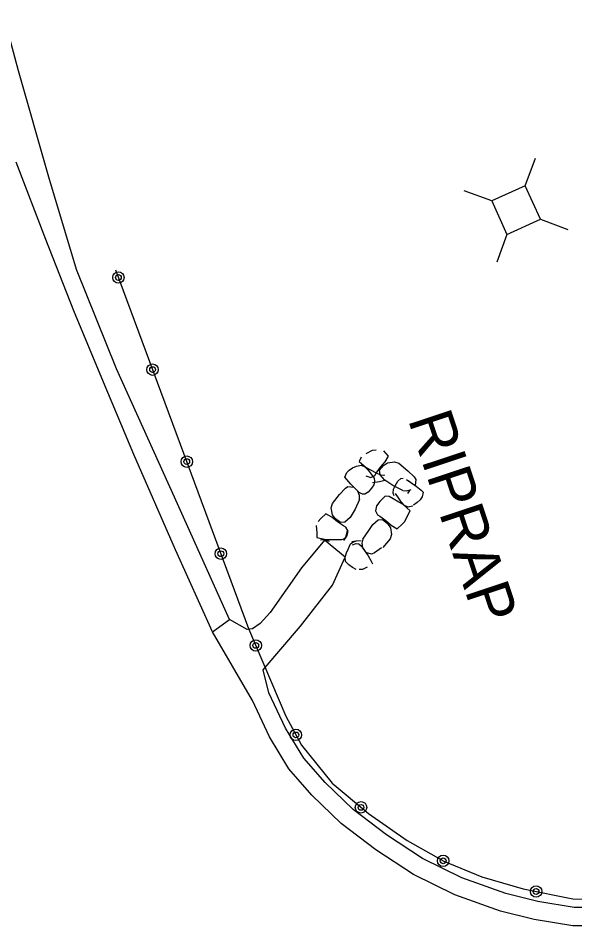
# Model space of a CAD drawing. Extents: x 589250 to 1188077, y 162953 to 363065.
# Drawn here: x 594206.2 to 594282, y 188485.5 to 188609 of the extents above; entities that cross this region are included whole.
import ezdxf

# ---------------------------------------------------------------- set-up
doc = ezdxf.new("R2010")
doc.units = 0
for name, color, linetype in [('E_BMGRD_P', 7, 'Continuous'), ('E_DRN_RipRap', 7, 'Continuous'), ('E_DRN_RipRap_Text', 7, 'Continuous'), ('E_RDWY', 7, 'Continuous'), ('E_RDWY_C_and_G', 7, 'Continuous'), ('E_RDWY_Gravel', 7, 'Continuous'), ('E_UTL_AG_Bold', 7, 'Continuous')]:
    doc.layers.add(name, color=color, linetype=linetype)

msp = doc.modelspace()

# ---------------------------------------------------------------- linework, layer by layer
at = {"layer": 'E_BMGRD_P'}
for p, q in [((594219.47, 188574.74), (594228.74, 188549.81)), ((594228.74, 188549.81), (594237.58, 188525.96)), ((594237.58, 188525.96), (594242.62, 188514.04)), ((594242.62, 188514.04), (594244.76, 188510.13)), ((594244.76, 188510.13), (594248.96, 188504.97)), ((594248.96, 188504.97), (594253.87, 188500.82)), ((594253.87, 188500.82), (594259.17, 188497.17)), ((594259.17, 188497.17), (594264.13, 188494.35)), ((594264.13, 188494.35), (594269.31, 188492.22)), ((594269.31, 188492.22), (594274.93, 188490.57)), ((594274.93, 188490.57), (594281.68, 188489.22)), ((594281.68, 188489.22), (594287.62, 188489.01))]:
    msp.add_line(p, q, dxfattribs=at)
for centre, radius in [((594219.86, 188573.7), 0.778), ((594219.86, 188573.7), 0.392), ((594224.51, 188561.18), 0.778), ((594224.51, 188561.18), 0.392), ((594229.16, 188548.67), 0.778), ((594229.16, 188548.67), 0.392), ((594233.8, 188536.15), 0.778), ((594233.8, 188536.15), 0.392), ((594238.55, 188523.68), 0.778), ((594238.55, 188523.68), 0.392), ((594244.01, 188511.51), 0.778), ((594244.01, 188511.51), 0.392), ((594252.87, 188501.66), 0.778), ((594252.87, 188501.66), 0.392), ((594264.05, 188494.39), 0.778), ((594264.05, 188494.39), 0.392), ((594276.69, 188490.22), 0.778), ((594276.69, 188490.22), 0.392)]:
    msp.add_circle(centre, radius, dxfattribs=at)
at = {"layer": 'E_DRN_RipRap'}
for p, q in [((594254.39, 188550.16), (594253.51, 188549.73)), ((594254.94, 188550.24), (594254.39, 188550.16)), ((594256.61, 188549.43), (594255.97, 188550.12)), ((594252.89, 188549.28), (594252.61, 188548.7)), ((594252.61, 188548.7), (594253.57, 188547.87)), ((594256.15, 188548.62), (594256.61, 188549.43)), ((594256.49, 188548.51), (594257.43, 188548.64)), ((594257.43, 188548.64), (594258.03, 188548.45)), ((594250.92, 188547.18), (594251.25, 188547.51)), ((594251.25, 188547.51), (594251.69, 188547.81)), ((594251.69, 188547.81), (594252.25, 188548.05)), ((594252.25, 188548.05), (594252.7, 188548.16)), ((594252.7, 188548.16), (594252.87, 188548.2)), ((594252.87, 188548.2), (594253.39, 188547.98)), ((594253.39, 188547.98), (594253.86, 188547.5)), ((594253.57, 188547.87), (594254.18, 188547.56)), ((594253.86, 188547.5), (594254.24, 188546.98)), ((594254.18, 188547.56), (594254.95, 188547.16)), ((594254.95, 188547.11), (594255.53, 188547.9)), ((594255.4, 188547.49), (594255.92, 188548.16)), ((594255.46, 188546.89), (594255.4, 188547.49)), ((594255.53, 188547.9), (594256.15, 188548.62)), ((594255.92, 188548.16), (594256.49, 188548.51)), ((594258.03, 188548.45), (594259.23, 188547.43)), ((594259.23, 188547.43), (594260.09, 188546.59)), ((594250.69, 188546.54), (594250.92, 188547.18)), ((594250.92, 188546.23), (594250.69, 188546.54)), ((594251.48, 188545.6), (594250.92, 188546.23)), ((594253.53, 188546.72), (594254.2, 188546.53)), ((594254.2, 188546.53), (594254.77, 188546.8)), ((594254.24, 188546.98), (594254.65, 188546.41)), ((594254.65, 188546.41), (594254.72, 188546.03)), ((594254.77, 188546.8), (594254.95, 188547.11)), ((594254.95, 188547.16), (594255.5, 188546.86)), ((594255.39, 188545.97), (594256.12, 188546.17)), ((594256.1, 188546.16), (594255.46, 188546.89)), ((594255.5, 188546.86), (594255.98, 188546.82)), ((594255.98, 188546.82), (594256.11, 188546.89)), ((594257.89, 188546.02), (594258.29, 188546.36)), ((594258.29, 188546.36), (594258.61, 188546.44)), ((594259.08, 188546.26), (594260.39, 188545.34)), ((594260.09, 188546.59), (594260.33, 188546.26)), ((594260.33, 188546.26), (594260.24, 188545.42)), ((594249.95, 188544.19), (594250.75, 188545.04)), ((594250.75, 188545.04), (594251.06, 188545.29)), ((594251.06, 188545.29), (594251.91, 188545.2)), ((594252.63, 188544.48), (594251.48, 188545.6)), ((594252.46, 188544.65), (594251.91, 188545.2)), ((594254.32, 188545.07), (594253.84, 188544.52)), ((594254.63, 188545.51), (594254.32, 188545.07)), ((594254.45, 188545.85), (594255.39, 188545.97)), ((594254.72, 188546.03), (594254.63, 188545.51)), ((594257.22, 188545.42), (594256.1, 188546.16)), ((594258.54, 188544.76), (594257.22, 188545.42)), ((594257.27, 188544.91), (594257.51, 188545.4)), ((594257.51, 188545.4), (594257.89, 188546.02)), ((594259.27, 188546.12), (594259.91, 188545.67)), ((594260.39, 188545.34), (594261.04, 188544.8)), ((594248.99, 188542.98), (594249.95, 188544.19)), ((594252.68, 188544.08), (594252.46, 188544.65)), ((594253.06, 188544.23), (594252.63, 188544.48)), ((594252.66, 188543.52), (594252.68, 188544.08)), ((594253.39, 188544.26), (594253.06, 188544.23)), ((594253.84, 188544.52), (594253.39, 188544.26)), ((594256.1, 188543.91), (594255.45, 188543.25)), ((594256.23, 188543.97), (594256.1, 188543.91)), ((594256.71, 188543.91), (594256.23, 188543.97)), ((594257.25, 188543.6), (594256.71, 188543.91)), ((594257.26, 188544.38), (594257.27, 188544.91)), ((594257.39, 188544.01), (594257.26, 188544.38)), ((594257.96, 188543.75), (594257.57, 188544.33)), ((594258.33, 188543.22), (594257.96, 188543.75)), ((594258.54, 188544.76), (594259.11, 188544.71)), ((594259.11, 188544.71), (594259.68, 188544.9)), ((594259.25, 188544.32), (594259.51, 188544.74)), ((594261.2, 188543.86), (594260.91, 188543.47)), ((594261.04, 188544.8), (594261.32, 188544.53)), ((594261.32, 188544.53), (594261.2, 188543.86)), ((594248.82, 188542.39), (594248.99, 188542.98)), ((594252.66, 188543.52), (594252.06, 188542.2)), ((594255, 188542.66), (594254.83, 188542)), ((594255.45, 188543.25), (594255, 188542.66)), ((594258, 188543.16), (594257.25, 188543.6)), ((594258.61, 188542.84), (594258, 188543.16)), ((594258.78, 188542.72), (594258.33, 188543.22)), ((594259.54, 188541.97), (594258.61, 188542.84)), ((594259.29, 188542.49), (594258.78, 188542.72)), ((594259.47, 188542.51), (594259.29, 188542.49)), ((594259.91, 188542.6), (594259.47, 188542.51)), ((594260.53, 188543.1), (594260.01, 188542.77)), ((594260.91, 188543.47), (594260.53, 188543.1)), ((594248.07, 188541.56), (594247.41, 188540.93)), ((594248.9, 188541.11), (594248.07, 188541.56)), ((594249, 188541.45), (594248.82, 188542.39)), ((594249.38, 188540.89), (594249, 188541.45)), ((594252.06, 188542.2), (594251.38, 188541.09)), ((594254.83, 188542), (594255.11, 188541.43)), ((594255.11, 188541.43), (594255.43, 188541.24)), ((594255.43, 188541.24), (594256.23, 188540.65)), ((594258.83, 188540.54), (594259.24, 188541.4)), ((594259.24, 188541.4), (594259.54, 188541.97)), ((594247.41, 188540.93), (594247.05, 188540.52)), ((594249.66, 188540.5), (594248.9, 188541.11)), ((594250.08, 188540.38), (594249.38, 188540.89)), ((594250.48, 188539.94), (594249.66, 188540.5)), ((594250.68, 188540.45), (594250.08, 188540.38)), ((594251.38, 188541.09), (594250.68, 188540.45)), ((594253.77, 188539.05), (594254.49, 188540.13)), ((594254.49, 188540.13), (594255.21, 188540.75)), ((594255.21, 188540.75), (594255.81, 188540.79)), ((594255.81, 188540.79), (594256.49, 188540.25)), ((594256.23, 188540.65), (594256.96, 188540.02)), ((594256.49, 188540.25), (594256.86, 188539.69)), ((594256.96, 188540.02), (594257.78, 188539.54)), ((594257.78, 188539.54), (594258.46, 188540.15)), ((594258.46, 188540.15), (594258.83, 188540.54)), ((594246.76, 188539.97), (594246.85, 188539)), ((594246.85, 188539), (594246.88, 188538.35)), ((594250.8, 188539.76), (594250.48, 188539.94)), ((594251.1, 188539.2), (594250.8, 188539.76)), ((594250.8, 188538.39), (594251.02, 188539.3)), ((594250.95, 188538.54), (594251.1, 188539.2)), ((594253.1, 188538.13), (594253.95, 188539.31)), ((594256.86, 188539.69), (594257.01, 188538.75)), ((594246.88, 188538.35), (594248.11, 188538.06)), ((594247.35, 188538.02), (594247.91, 188538.08)), ((594247.91, 188538.08), (594248.54, 188537.86)), ((594248.11, 188538.06), (594248.79, 188538.08)), ((594248.79, 188538.08), (594249.66, 188538.07)), ((594249.66, 188538.07), (594250.28, 188538.07)), ((594250.28, 188538.07), (594250.71, 188538.26)), ((594250.53, 188537.93), (594250.95, 188538.54)), ((594250.71, 188538.26), (594250.8, 188538.39)), ((594251.45, 188537.49), (594251.75, 188537.73)), ((594251.63, 188537.8), (594252.17, 188537.88)), ((594251.73, 188537.36), (594252.23, 188537.53)), ((594251.75, 188537.73), (594252.25, 188537.9)), ((594252.17, 188537.88), (594252.91, 188537.93)), ((594252.23, 188537.53), (594252.56, 188537.5)), ((594253.1, 188538.13), (594252.96, 188537.58)), ((594252.96, 188537.58), (594253.07, 188536.97)), ((594256.82, 188538.16), (594255.82, 188537)), ((594257.01, 188538.75), (594256.82, 188538.16)), ((594250.89, 188536.29), (594251.16, 188536.86)), ((594251.16, 188536.86), (594251.45, 188537.49)), ((594252.56, 188537.5), (594252.93, 188537.17)), ((594252.93, 188537.17), (594253.85, 188535.86)), ((594253.07, 188536.97), (594253.51, 188536.33)), ((594254.32, 188536.08), (594253.51, 188536.33)), ((594255.65, 188536.96), (594254.69, 188536.27)), ((594250.7, 188535.66), (594250.89, 188536.29)), ((594250.78, 188535.11), (594250.7, 188535.66)), ((594250.9, 188534.97), (594250.78, 188535.11)), ((594253.85, 188535.86), (594254.27, 188535.13)), ((594254.27, 188535.13), (594254.45, 188534.78)), ((594254.69, 188536.27), (594254.32, 188536.08)), ((594251.22, 188534.63), (594250.9, 188534.97)), ((594251.72, 188534.26), (594251.22, 188534.63)), ((594252.2, 188534.02), (594251.72, 188534.26)), ((594253.09, 188534.02), (594252.61, 188534.02)), ((594253.72, 188534.3), (594253.09, 188534.02))]:
    msp.add_line(p, q, dxfattribs=at)
at = {"layer": 'E_RDWY'}
for p, q in [((594209.98, 188578.88), (594205.95, 188589.38)), ((594213.81, 188569.16), (594209.98, 188578.88)), ((594217.84, 188559.49), (594213.81, 188569.16)), ((594221.98, 188549.62), (594217.84, 188559.49)), ((594227.65, 188536.67), (594221.98, 188549.62)), ((594247.9, 188537.97), (594244.77, 188534.23)), ((594250.7, 188535.66), (594247.9, 188537.97)), ((594232.65, 188525.51), (594227.65, 188536.67)), ((594248.98, 188531.87), (594250.7, 188535.66)), ((594244.77, 188534.23), (594240.53, 188528.15)), ((594244.63, 188526.3), (594248.98, 188531.87)), ((594240.53, 188528.15), (594239.16, 188526.67)), ((594232.65, 188525.51), (594234.97, 188527.22)), ((594237.36, 188525.85), (594234.97, 188527.22)), ((594239.16, 188526.67), (594238.11, 188525.93)), ((594238.09, 188516.19), (594232.65, 188525.51)), ((594238.11, 188525.93), (594237.36, 188525.85)), ((594239.58, 188520.34), (594244.63, 188526.3)), ((594240.35, 188517.25), (594239.58, 188520.34))]:
    msp.add_line(p, q, dxfattribs=at)
at = {"layer": 'E_RDWY_C_and_G'}
for p, q in [((594242.61, 188512.45), (594240.35, 188517.25)), ((594240.41, 188511.26), (594238.09, 188516.19)), ((594245.08, 188508.37), (594242.61, 188512.45)), ((594243.06, 188506.89), (594240.41, 188511.26)), ((594248, 188505.03), (594245.08, 188508.37)), ((594246.19, 188503.3), (594243.06, 188506.89)), ((594251.82, 188501.36), (594248, 188505.03)), ((594250.19, 188499.46), (594246.19, 188503.3)), ((594256.32, 188497.93), (594251.82, 188501.36)), ((594254.88, 188495.89), (594250.19, 188499.46)), ((594261.24, 188494.71), (594256.32, 188497.93)), ((594260, 188492.53), (594254.88, 188495.89)), ((594266.6, 188492.09), (594261.24, 188494.71)), ((594265.63, 188489.78), (594260, 188492.53)), ((594272.57, 188489.96), (594266.6, 188492.09)), ((594271.84, 188487.56), (594265.63, 188489.78)), ((594276.92, 188488.85), (594272.57, 188489.96)), ((594281.88, 188488.06), (594276.92, 188488.85)), ((594276.42, 188486.4), (594271.84, 188487.56)), ((594287.05, 188488.05), (594281.88, 188488.06)), ((594281.68, 188485.56), (594276.42, 188486.4)), ((594287.15, 188485.55), (594281.68, 188485.56))]:
    msp.add_line(p, q, dxfattribs=at)
at = {"layer": 'E_RDWY_Gravel'}
for p, q in [((594206.25, 188601.82), (594202.71, 188614.89)), ((594210.4, 188587.33), (594206.25, 188601.82)), ((594214.14, 188574.8), (594210.4, 188587.33)), ((594219.6, 188561.28), (594214.14, 188574.8)), ((594227.49, 188543.82), (594219.6, 188561.28)), ((594234.97, 188527.22), (594227.49, 188543.82))]:
    msp.add_line(p, q, dxfattribs=at)
at = {"layer": 'E_UTL_AG_Bold'}
for p, q in [((594275.21, 188586.18), (594276.62, 188589.92)), ((594275.21, 188586.18), (594270.66, 188584.11)), ((594277.28, 188581.62), (594275.21, 188586.18)), ((594270.66, 188584.11), (594266.91, 188585.51)), ((594270.66, 188584.11), (594272.73, 188579.56)), ((594272.73, 188579.56), (594277.28, 188581.62)), ((594277.28, 188581.62), (594281.03, 188580.22)), ((594272.73, 188579.56), (594271.33, 188575.81))]:
    msp.add_line(p, q, dxfattribs=at)

# ---------------------------------------------------------------- texts
at = {"layer": 'E_DRN_RipRap_Text'}
msp.add_text('RIPRAP', height=6, rotation=288.3856, dxfattribs=at).set_placement((594259.22, 188554.42))

doc.saveas('drawing.dxf')
